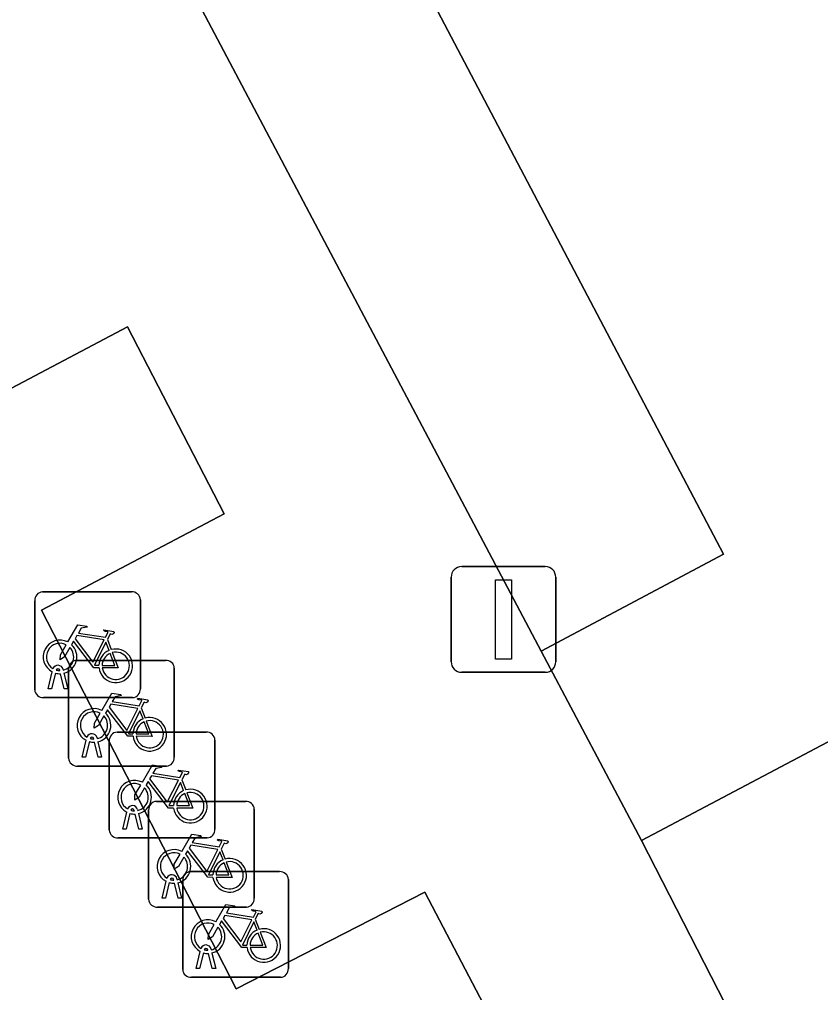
# Model space of a CAD drawing. Extents: x 162879 to 165540, y 384011 to 385181.
# Drawn here: x 163035.29 to 163042.86, y 384207.05 to 384216.24 of the extents above; entities that cross this region are included whole.
import ezdxf

# ---------------------------------------------------------------- set-up
doc = ezdxf.new("R2010")
doc.units = 0
for name, color, linetype in [('IMGEO_Fietsenrek', 7, 'Continuous'), ('IMGEO_Groenvoorziening', 7, 'Continuous'), ('IMGEO_Lichtmast', 7, 'Continuous'), ('IMGEO_Parkeervlak_open', 7, 'Continuous'), ('IMGEO_Rijbaan_lokaal_open', 7, 'Continuous')]:
    doc.layers.add(name, color=color, linetype=linetype)

msp = doc.modelspace()

# ---------------------------------------------------------------- linework, layer by layer
at = {"layer": 'IMGEO_Fietsenrek'}
for p, q in [((163035.5099, 384210.8325), (163036.3508, 384210.8325)), ((163036.3508, 384210.8325), (163035.5099, 384210.8325)), ((163035.4355, 384209.9079), (163035.4355, 384210.7488)), ((163035.4355, 384210.7488), (163035.4355, 384209.9079)), ((163036.4345, 384210.7581), (163036.4345, 384209.9172)), ((163036.4345, 384209.9172), (163036.4345, 384210.7581)), ((163036.1222, 384210.3822), (163036.1585, 384210.287)), ((163035.8309, 384210.1855), (163036.6718, 384210.1855)), ((163036.6718, 384210.1855), (163035.8309, 384210.1855)), ((163035.5625, 384209.9173), (163035.6008, 384210.0773)), ((163035.6312, 384210.0651), (163035.5959, 384209.9173)), ((163035.6729, 384210.0889), (163035.6719, 384210.0932)), ((163035.714, 384209.9173), (163035.6801, 384210.059)), ((163035.7036, 384210.1004), (163035.7054, 384210.0925)), ((163035.7124, 384210.0633), (163035.7474, 384209.9173)), ((163035.7565, 384209.2609), (163035.7565, 384210.1018)), ((163035.7565, 384210.1018), (163035.7565, 384209.2609)), ((163036.7555, 384210.1111), (163036.7555, 384209.2702)), ((163036.7555, 384209.2702), (163036.7555, 384210.1111)), ((163035.5959, 384209.9173), (163035.5625, 384209.9173)), ((163035.7474, 384209.9173), (163035.714, 384209.9173)), ((163036.3601, 384209.8335), (163035.5192, 384209.8335)), ((163035.5192, 384209.8335), (163036.3601, 384209.8335)), ((163036.4432, 384209.7352), (163036.4795, 384209.64)), ((163036.2149, 384209.5065), (163037.0558, 384209.5065)), ((163037.0558, 384209.5065), (163036.2149, 384209.5065)), ((163035.8835, 384209.2703), (163035.9218, 384209.4303)), ((163035.9522, 384209.4181), (163035.9169, 384209.2703)), ((163035.9939, 384209.4419), (163035.9929, 384209.4462)), ((163036.035, 384209.2703), (163036.0011, 384209.412)), ((163036.0246, 384209.4534), (163036.0264, 384209.4455)), ((163036.0334, 384209.4163), (163036.0684, 384209.2703)), ((163036.1405, 384208.5819), (163036.1405, 384209.4228)), ((163036.1405, 384209.4228), (163036.1405, 384208.5819)), ((163037.1395, 384209.4321), (163037.1395, 384208.5912)), ((163037.1395, 384208.5912), (163037.1395, 384209.4321)), ((163035.9169, 384209.2703), (163035.8835, 384209.2703)), ((163036.0684, 384209.2703), (163036.035, 384209.2703)), ((163036.6811, 384209.1865), (163035.8402, 384209.1865)), ((163035.8402, 384209.1865), (163036.6811, 384209.1865)), ((163036.8272, 384209.0562), (163036.8635, 384208.961)), ((163036.5869, 384208.8525), (163037.4278, 384208.8525)), ((163037.4278, 384208.8525), (163036.5869, 384208.8525)), ((163036.3779, 384208.7629), (163036.3769, 384208.7672)), ((163036.4086, 384208.7744), (163036.4104, 384208.7665)), ((163036.5125, 384207.9279), (163036.5125, 384208.7688)), ((163036.5125, 384208.7688), (163036.5125, 384207.9279)), ((163037.5115, 384208.7781), (163037.5115, 384207.9372)), ((163037.5115, 384207.9372), (163037.5115, 384208.7781)), ((163036.2675, 384208.5913), (163036.3058, 384208.7513)), ((163036.3362, 384208.7391), (163036.3009, 384208.5913)), ((163036.419, 384208.5913), (163036.3851, 384208.733)), ((163036.4174, 384208.7373), (163036.4524, 384208.5913)), ((163036.3009, 384208.5913), (163036.2675, 384208.5913)), ((163036.4524, 384208.5913), (163036.419, 384208.5913)), ((163037.0651, 384208.5075), (163036.2242, 384208.5075)), ((163036.2242, 384208.5075), (163037.0651, 384208.5075)), ((163037.1992, 384208.4022), (163037.2355, 384208.307)), ((163036.7499, 384208.1089), (163036.7489, 384208.1132)), ((163036.7806, 384208.1204), (163036.7824, 384208.1125)), ((163036.9089, 384208.1885), (163037.7498, 384208.1885)), ((163037.7498, 384208.1885), (163036.9089, 384208.1885)), ((163037.8335, 384208.1141), (163037.8335, 384207.2732)), ((163037.8335, 384207.2732), (163037.8335, 384208.1141)), ((163036.6395, 384207.9373), (163036.6778, 384208.0973)), ((163036.7082, 384208.0851), (163036.6729, 384207.9373)), ((163036.791, 384207.9373), (163036.7571, 384208.079)), ((163036.7894, 384208.0833), (163036.8244, 384207.9373)), ((163036.8345, 384207.2639), (163036.8345, 384208.1048)), ((163036.8345, 384208.1048), (163036.8345, 384207.2639)), ((163036.6729, 384207.9373), (163036.6395, 384207.9373)), ((163036.8244, 384207.9373), (163036.791, 384207.9373)), ((163037.4371, 384207.8535), (163036.5962, 384207.8535)), ((163036.5962, 384207.8535), (163037.4371, 384207.8535)), ((163037.5212, 384207.7382), (163037.5575, 384207.643)), ((163036.9615, 384207.2733), (163036.9998, 384207.4333)), ((163037.0302, 384207.4211), (163036.9949, 384207.2733)), ((163037.0719, 384207.4449), (163037.0709, 384207.4492)), ((163037.113, 384207.2733), (163037.0791, 384207.415)), ((163037.1026, 384207.4564), (163037.1044, 384207.4485)), ((163037.1114, 384207.4193), (163037.1464, 384207.2733)), ((163036.9949, 384207.2733), (163036.9615, 384207.2733)), ((163037.1464, 384207.2733), (163037.113, 384207.2733)), ((163037.7591, 384207.1895), (163036.9182, 384207.1895)), ((163036.9182, 384207.1895), (163037.7591, 384207.1895))]:
    msp.add_line(p, q, dxfattribs=at)
for points in [[(163035.7481, 384210.3592), (163035.8428, 384210.5227), (163035.929, 384210.5089), (163035.9307, 384210.5002), (163035.8746, 384210.4893), (163035.8484, 384210.444), (163036.1036, 384210.4032)], [(163036.0907, 384210.378), (163035.8339, 384210.419), (163035.8172, 384210.3902), (163035.9842, 384210.1699), (163036.0907, 384210.378)], [(163036.1036, 384210.4032), (163036.1286, 384210.452), (163036.1235, 384210.456), (163036.1003, 384210.4597), (163036.0876, 384210.4672), (163036.0866, 384210.4703), (163036.0888, 384210.4749), (163036.1836, 384210.4598), (163036.1859, 384210.4495), (163036.1765, 384210.4371), (163036.1641, 384210.4307), (163036.1496, 384210.4369), (163036.1222, 384210.3822)], [(163035.7688, 384210.3067), (163035.7172, 384210.2175), (163035.6773, 384210.1915), (163035.6785, 384210.239), (163035.733, 384210.3332)], [(163036.0438, 384210.1145), (163035.9941, 384210.1146), (163035.8034, 384210.3663), (163035.7844, 384210.3335)], [(163036.1387, 384210.28), (163036.1094, 384210.3568), (163036, 384210.1387), (163036.0427, 384210.1386)], [(163036.0727, 384210.1385), (163036.1926, 384210.1383), (163036.1494, 384210.2519)], [(163036.1692, 384210.2588), (163036.2242, 384210.1142), (163036.0741, 384210.1145)], [(163036.0691, 384209.7122), (163036.1638, 384209.8757), (163036.25, 384209.8619), (163036.2517, 384209.8532), (163036.1956, 384209.8423), (163036.1694, 384209.797), (163036.4246, 384209.7562)], [(163036.4117, 384209.731), (163036.1549, 384209.772), (163036.1382, 384209.7432), (163036.3052, 384209.5229), (163036.4117, 384209.731)], [(163036.4246, 384209.7562), (163036.4496, 384209.805), (163036.4445, 384209.809), (163036.4213, 384209.8127), (163036.4086, 384209.8202), (163036.4076, 384209.8233), (163036.4098, 384209.8279), (163036.5046, 384209.8128), (163036.5069, 384209.8025), (163036.4975, 384209.7901), (163036.4851, 384209.7837), (163036.4706, 384209.7899), (163036.4432, 384209.7352)], [(163036.0898, 384209.6597), (163036.0382, 384209.5705), (163035.9983, 384209.5445), (163035.9995, 384209.592), (163036.054, 384209.6862)], [(163036.3648, 384209.4675), (163036.3151, 384209.4676), (163036.1244, 384209.7193), (163036.1054, 384209.6865)], [(163036.4597, 384209.633), (163036.4304, 384209.7098), (163036.321, 384209.4917), (163036.3637, 384209.4916)], [(163036.3937, 384209.4915), (163036.5136, 384209.4913), (163036.4704, 384209.6049)], [(163036.4902, 384209.6118), (163036.5452, 384209.4672), (163036.3951, 384209.4675)], [(163036.4531, 384209.0332), (163036.5478, 384209.1967), (163036.634, 384209.1829), (163036.6357, 384209.1742), (163036.5796, 384209.1633), (163036.5534, 384209.118), (163036.8086, 384209.0772)], [(163036.8086, 384209.0772), (163036.8336, 384209.126), (163036.8285, 384209.13), (163036.8053, 384209.1337), (163036.7926, 384209.1412), (163036.7916, 384209.1443), (163036.7938, 384209.1489), (163036.8886, 384209.1338), (163036.8909, 384209.1235), (163036.8815, 384209.1111), (163036.8691, 384209.1047), (163036.8546, 384209.1109), (163036.8272, 384209.0562)], [(163036.7488, 384208.7885), (163036.6991, 384208.7886), (163036.5084, 384209.0403), (163036.4894, 384209.0075)], [(163036.7957, 384209.052), (163036.5389, 384209.093), (163036.5222, 384209.0642), (163036.6892, 384208.8439), (163036.7957, 384209.052)], [(163036.4738, 384208.9807), (163036.4222, 384208.8915), (163036.3823, 384208.8655), (163036.3835, 384208.913), (163036.438, 384209.0072)], [(163036.8437, 384208.954), (163036.8144, 384209.0308), (163036.705, 384208.8127), (163036.7477, 384208.8126)], [(163036.7777, 384208.8125), (163036.8976, 384208.8123), (163036.8544, 384208.9259)], [(163036.8742, 384208.9328), (163036.9292, 384208.7882), (163036.7791, 384208.7885)], [(163036.8251, 384208.3792), (163036.9198, 384208.5427), (163037.006, 384208.5289), (163037.0077, 384208.5202), (163036.9516, 384208.5093), (163036.9254, 384208.464), (163037.1806, 384208.4232)], [(163037.1806, 384208.4232), (163037.2056, 384208.472), (163037.2005, 384208.476), (163037.1773, 384208.4797), (163037.1646, 384208.4872), (163037.1636, 384208.4903), (163037.1658, 384208.4949), (163037.2606, 384208.4798), (163037.2629, 384208.4695), (163037.2535, 384208.4571), (163037.2411, 384208.4507), (163037.2266, 384208.4569), (163037.1992, 384208.4022)], [(163037.1677, 384208.398), (163036.9109, 384208.439), (163036.8942, 384208.4102), (163037.0612, 384208.1899), (163037.1677, 384208.398)], [(163036.8458, 384208.3267), (163036.7942, 384208.2375), (163036.7543, 384208.2115), (163036.7555, 384208.259), (163036.81, 384208.3532)], [(163037.1208, 384208.1345), (163037.0711, 384208.1346), (163036.8804, 384208.3863), (163036.8614, 384208.3535)], [(163037.2157, 384208.3), (163037.1864, 384208.3768), (163037.077, 384208.1587), (163037.1197, 384208.1586)], [(163037.1497, 384208.1585), (163037.2696, 384208.1583), (163037.2264, 384208.2719)], [(163037.2462, 384208.2788), (163037.3012, 384208.1342), (163037.1511, 384208.1345)], [(163037.1471, 384207.7152), (163037.2418, 384207.8787), (163037.328, 384207.8649), (163037.3297, 384207.8562), (163037.2736, 384207.8453), (163037.2474, 384207.8), (163037.5026, 384207.7592)], [(163037.4897, 384207.734), (163037.2329, 384207.775), (163037.2162, 384207.7462), (163037.3832, 384207.5259), (163037.4897, 384207.734)], [(163037.5026, 384207.7592), (163037.5276, 384207.808), (163037.5225, 384207.812), (163037.4993, 384207.8157), (163037.4866, 384207.8232), (163037.4856, 384207.8263), (163037.4878, 384207.8309), (163037.5826, 384207.8158), (163037.5849, 384207.8055), (163037.5755, 384207.7931), (163037.5631, 384207.7867), (163037.5486, 384207.7929), (163037.5212, 384207.7382)], [(163037.1678, 384207.6627), (163037.1162, 384207.5735), (163037.0763, 384207.5475), (163037.0775, 384207.595), (163037.132, 384207.6892)], [(163037.4428, 384207.4705), (163037.3931, 384207.4706), (163037.2024, 384207.7223), (163037.1834, 384207.6895)], [(163037.5377, 384207.636), (163037.5084, 384207.7128), (163037.399, 384207.4947), (163037.4417, 384207.4946)], [(163037.4717, 384207.4945), (163037.5916, 384207.4943), (163037.5484, 384207.6079)], [(163037.5682, 384207.6148), (163037.6232, 384207.4702), (163037.4731, 384207.4705)]]:
    msp.add_lwpolyline(points, dxfattribs=at)
for centre, radius, start, end in [((163035.5132, 384210.7546), 0.0779, 92.4484, 184.28452), ((163035.5132, 384210.7546), 0.0779, 92.4484, 184.28452), ((163036.3566, 384210.7548), 0.0779, 2.4484, 94.28452), ((163036.3566, 384210.7548), 0.0779, 2.4484, 94.28452), ((163035.6751, 384210.2179), 0.159, 62.67661, 242.13685), ((163035.6751, 384210.2179), 0.129, 63.31916, 238.90302), ((163035.6751, 384210.2179), 0.159, 283.5766, 46.60424), ((163035.6751, 384210.2179), 0.129, 283.60429, 43.43025), ((163036.2017, 384210.1339), 0.159, 113.3408, 178.32165), ((163036.2017, 384210.1339), 0.159, 187.0065, 105.77075), ((163036.2017, 384210.1339), 0.129, 113.92302, 177.95563), ((163036.2017, 384210.1339), 0.129, 188.67146, 104.58832), ((163035.6549, 384210.0893), 0.0499, 12.8025, 158.69338), ((163035.8342, 384210.1076), 0.0779, 92.4484, 184.28452), ((163035.8342, 384210.1076), 0.0779, 92.4484, 184.28452), ((163036.6776, 384210.1078), 0.0779, 2.4484, 94.28452), ((163036.6776, 384210.1078), 0.0779, 2.4484, 94.28452), ((163035.6751, 384210.2179), 0.159, 253.99666, 271.78671), ((163035.6549, 384210.0893), 0.0174, 12.8025, 163.45023), ((163035.6751, 384210.2179), 0.129, 253.41502, 269.02044), ((163035.5134, 384209.9112), 0.0779, 182.4484, 274.28452), ((163035.5134, 384209.9112), 0.0779, 182.4484, 274.28452), ((163036.3568, 384209.9114), 0.0779, 272.4484, 4.28452), ((163036.3568, 384209.9114), 0.0779, 272.4484, 4.28452), ((163035.9961, 384209.5709), 0.159, 62.67661, 242.13685), ((163035.9961, 384209.5709), 0.129, 63.31916, 238.90302), ((163035.9961, 384209.5709), 0.159, 283.5766, 46.60424), ((163035.9961, 384209.5709), 0.129, 283.60429, 43.43025), ((163036.5227, 384209.4869), 0.159, 113.3408, 178.32165), ((163036.5227, 384209.4869), 0.159, 187.0065, 105.77075), ((163036.5227, 384209.4869), 0.129, 113.92302, 177.95563), ((163036.5227, 384209.4869), 0.129, 188.67146, 104.58832), ((163035.9759, 384209.4423), 0.0499, 12.8025, 158.69338), ((163036.2182, 384209.4286), 0.0779, 92.4484, 184.28452), ((163036.2182, 384209.4286), 0.0779, 92.4484, 184.28452), ((163037.0616, 384209.4288), 0.0779, 2.4484, 94.28452), ((163037.0616, 384209.4288), 0.0779, 2.4484, 94.28452), ((163035.9961, 384209.5709), 0.159, 253.99666, 271.78671), ((163035.9759, 384209.4423), 0.0174, 12.8025, 163.45023), ((163035.9961, 384209.5709), 0.129, 253.41502, 269.02044), ((163035.8344, 384209.2642), 0.0779, 182.4484, 274.28452), ((163035.8344, 384209.2642), 0.0779, 182.4484, 274.28452), ((163036.6778, 384209.2644), 0.0779, 272.4484, 4.28452), ((163036.6778, 384209.2644), 0.0779, 272.4484, 4.28452), ((163036.3801, 384208.8919), 0.159, 62.67661, 242.13685), ((163036.3801, 384208.8919), 0.129, 63.31916, 238.90302), ((163036.3801, 384208.8919), 0.129, 283.60429, 43.43025), ((163036.3801, 384208.8919), 0.159, 283.5766, 46.60424), ((163036.9067, 384208.8079), 0.159, 113.3408, 178.32165), ((163036.9067, 384208.8079), 0.159, 187.0065, 105.77075), ((163036.5902, 384208.7746), 0.0779, 92.4484, 184.28452), ((163036.5902, 384208.7746), 0.0779, 92.4484, 184.28452), ((163036.9067, 384208.8079), 0.129, 113.92302, 177.95563), ((163036.9067, 384208.8079), 0.129, 188.67146, 104.58832), ((163037.4336, 384208.7748), 0.0779, 2.4484, 94.28452), ((163037.4336, 384208.7748), 0.0779, 2.4484, 94.28452), ((163036.3599, 384208.7633), 0.0499, 12.8025, 158.69338), ((163036.3599, 384208.7633), 0.0174, 12.8025, 163.45023), ((163036.3801, 384208.8919), 0.129, 253.41502, 269.02044), ((163036.3801, 384208.8919), 0.159, 253.99666, 271.78671), ((163036.2184, 384208.5852), 0.0779, 182.4484, 274.28452), ((163036.2184, 384208.5852), 0.0779, 182.4484, 274.28452), ((163037.0618, 384208.5854), 0.0779, 272.4484, 4.28452), ((163037.0618, 384208.5854), 0.0779, 272.4484, 4.28452), ((163036.7521, 384208.2379), 0.159, 62.67661, 242.13685), ((163036.7521, 384208.2379), 0.129, 63.31916, 238.90302), ((163036.7521, 384208.2379), 0.129, 283.60429, 43.43025), ((163036.7521, 384208.2379), 0.159, 283.5766, 46.60424), ((163037.2787, 384208.1539), 0.159, 113.3408, 178.32165), ((163037.2787, 384208.1539), 0.159, 187.0065, 105.77075), ((163037.2787, 384208.1539), 0.129, 113.92302, 177.95563), ((163037.2787, 384208.1539), 0.129, 188.67146, 104.58832), ((163036.7319, 384208.1093), 0.0499, 12.8025, 158.69338), ((163036.7319, 384208.1093), 0.0174, 12.8025, 163.45023), ((163036.7521, 384208.2379), 0.129, 253.41502, 269.02044), ((163036.9122, 384208.1106), 0.0779, 92.4484, 184.28452), ((163036.9122, 384208.1106), 0.0779, 92.4484, 184.28452), ((163037.7556, 384208.1108), 0.0779, 2.4484, 94.28452), ((163037.7556, 384208.1108), 0.0779, 2.4484, 94.28452), ((163036.7521, 384208.2379), 0.159, 253.99666, 271.78671), ((163036.5904, 384207.9312), 0.0779, 182.4484, 274.28452), ((163036.5904, 384207.9312), 0.0779, 182.4484, 274.28452), ((163037.4338, 384207.9314), 0.0779, 272.4484, 4.28452), ((163037.4338, 384207.9314), 0.0779, 272.4484, 4.28452), ((163037.0741, 384207.5739), 0.159, 62.67661, 242.13685), ((163037.0741, 384207.5739), 0.129, 63.31916, 238.90302), ((163037.0741, 384207.5739), 0.129, 283.60429, 43.43025), ((163037.0741, 384207.5739), 0.159, 283.5766, 46.60424), ((163037.6007, 384207.4899), 0.159, 113.3408, 178.32165), ((163037.6007, 384207.4899), 0.159, 187.0065, 105.77075), ((163037.6007, 384207.4899), 0.129, 113.92302, 177.95563), ((163037.6007, 384207.4899), 0.129, 188.67146, 104.58832), ((163037.0539, 384207.4453), 0.0499, 12.8025, 158.69338), ((163037.0741, 384207.5739), 0.159, 253.99666, 271.78671), ((163037.0539, 384207.4453), 0.0174, 12.8025, 163.45023), ((163037.0741, 384207.5739), 0.129, 253.41502, 269.02044), ((163036.9124, 384207.2672), 0.0779, 182.4484, 274.28452), ((163036.9124, 384207.2672), 0.0779, 182.4484, 274.28452), ((163037.7558, 384207.2674), 0.0779, 272.4484, 4.28452), ((163037.7558, 384207.2674), 0.0779, 272.4484, 4.28452)]:
    msp.add_arc(centre, radius, start, end, dxfattribs=at)
at = {"layer": 'IMGEO_Groenvoorziening'}
for points in [[(163062.352, 384245.606), (163049.969, 384239.189), (163051.264, 384236.696), (163047.577, 384234.747), (163057.039, 384216.873), (163041.173, 384208.482), (163044.864, 384201.274), (163071.063, 384215.12), (163072.147, 384212.977), (163072.222, 384213.017), (163074.076, 384209.512), (163077.812, 384211.477), (163079.73, 384207.94), (163081.516, 384208.957)], [(163046.764, 384236.284), (163046.789, 384236.297), (163046.732, 384236.407), (163046.287, 384237.263), (163030.287, 384228.938), (163030.573, 384228.36), (163030.638, 384228.394), (163040.222, 384210.272), (163041.946, 384211.188), (163032.652, 384228.845), (163037.115, 384231.211), (163036.667, 384232.088), (163041.974, 384234.886), (163042.428, 384234.014)]]:
    msp.add_lwpolyline(points, close=True, dxfattribs=at)
msp.add_lwpolyline([(163040.025, 384206.274), (163039.122, 384207.993), (163037.341, 384207.082), (163035.501, 384210.661), (163037.227, 384211.57), (163036.313, 384213.338), (163034.558, 384212.413), (163032.685, 384215.929), (163034.445, 384216.88), (163033.509, 384218.592), (163031.746, 384217.714), (163029.909, 384221.222), (163031.645, 384222.176), (163030.715, 384223.909), (163023.702, 384220.213)], dxfattribs=at)
at = {"layer": 'IMGEO_Lichtmast'}
for p, q in [((163039.4721, 384211.0715), (163040.2619, 384211.0715)), ((163040.2619, 384211.0715), (163039.4721, 384211.0715)), ((163039.3721, 384210.1725), (163039.3721, 384210.9715)), ((163039.3721, 384210.9715), (163039.3721, 384210.1725)), ((163040.3619, 384210.9715), (163040.3619, 384210.1725)), ((163040.3619, 384210.1725), (163040.3619, 384210.9715)), ((163040.2619, 384210.0725), (163039.4721, 384210.0725)), ((163039.4721, 384210.0725), (163040.2619, 384210.0725))]:
    msp.add_line(p, q, dxfattribs=at)
msp.add_lwpolyline([(163039.792, 384210.947), (163039.942, 384210.947), (163039.942, 384210.197), (163039.792, 384210.197), (163039.792, 384210.947)], dxfattribs=at)
for centre, start, end in [((163039.4721, 384210.9715), 90, 180), ((163039.4721, 384210.9715), 90, 180), ((163040.2619, 384210.9715), 0, 90), ((163040.2619, 384210.9715), 360, 90), ((163039.4721, 384210.1725), 180, 270), ((163039.4721, 384210.1725), 180, 270), ((163040.2619, 384210.1725), 270, 0), ((163040.2619, 384210.1725), 270, 0)]:
    msp.add_arc(centre, 0.1, start, end, dxfattribs=at)
at = {"layer": 'IMGEO_Parkeervlak_open'}
msp.add_lwpolyline([(163057.039, 384216.873), (163047.577, 384234.747), (163046.764, 384236.284), (163042.428, 384234.014), (163041.974, 384234.886), (163036.667, 384232.088), (163037.115, 384231.211), (163032.652, 384228.845), (163041.946, 384211.188), (163040.222, 384210.272), (163041.173, 384208.482)], close=True, dxfattribs=at)
at = {"layer": 'IMGEO_Rijbaan_lokaal_open'}
for points in [[(163044.864, 384201.274), (163041.173, 384208.482), (163040.222, 384210.272), (163030.638, 384228.394), (163030.573, 384228.36), (163014.549, 384219.892), (163014.301, 384219.761), (163017.293, 384214.082), (163018.429, 384212.041), (163018.152, 384211.894), (163024.825, 384199.304), (163025.066, 384199.433), (163026.131, 384197.372), (163028.279, 384193.317), (163012.433, 384184.826), (163020.858, 384168.961), (163032.586, 384175.227), (163036.694, 384177.404), (163038.642, 384173.779), (163039.758, 384171.616), (163032.709, 384167.878)], [(163023.702, 384220.213), (163030.715, 384223.909), (163031.645, 384222.176), (163029.909, 384221.222), (163031.746, 384217.714), (163033.509, 384218.592), (163034.445, 384216.88), (163032.685, 384215.929), (163034.558, 384212.413), (163036.313, 384213.338), (163037.227, 384211.57), (163035.501, 384210.661), (163037.341, 384207.082), (163039.122, 384207.993), (163040.025, 384206.274)]]:
    msp.add_lwpolyline(points, dxfattribs=at)

doc.saveas('drawing.dxf')
